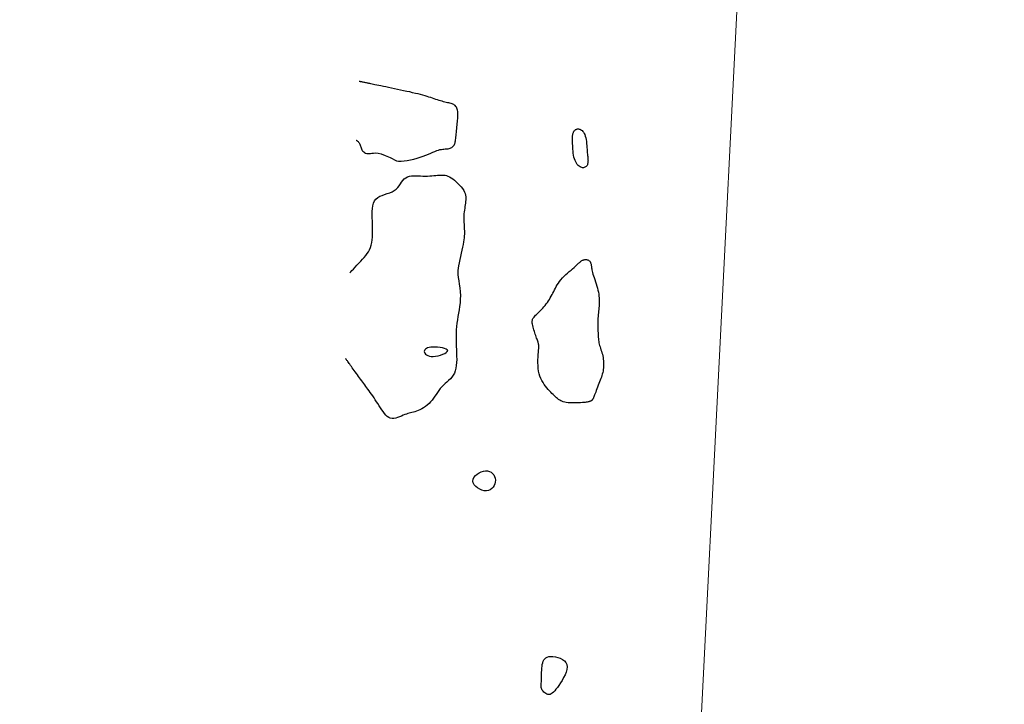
# Model space of a CAD drawing. Header units: millimetres. Extents: x 32690613 to 32693367, y 5343692 to 5344708.
# Tile 551 of 656: x 32692662 to 32692700, y 5344300 to 5344326. Entities that reach past the tile are written whole.
import ezdxf

# ---------------------------------------------------------------- set-up
doc = ezdxf.new("R2010")
doc.units = ezdxf.units.MM
doc.header["$LTSCALE"] = 20
doc.layers.get('0').update_dxf_attribs({"lineweight": 18})
doc.layers.get('Defpoints').update_dxf_attribs({"color": 11, "lineweight": 18})
doc.layers.add('02-DGM_HL_493.50', color=112, linetype='Continuous')

# ---------------------------------------------------------------- blocks, each defined once
blk = doc.blocks.new('A$C78070446')
blk.add_line((4469989.147, 5343046.051), (4469922.857, 5342307.181))

msp = doc.modelspace()

# ---------------------------------------------------------------- linework, layer by layer
at = {"layer": '02-DGM_HL_493.50', "elevation": 493.5, "flags": 128}
for points in [[(32692676.764, 5344320.265), (32692676.849, 5344320.254), (32692676.948, 5344320.255), (32692677.059, 5344320.264), (32692677.178, 5344320.281), (32692677.302, 5344320.306), (32692677.428, 5344320.335), (32692677.552, 5344320.369), (32692677.671, 5344320.406), (32692677.782, 5344320.444), (32692677.885, 5344320.484), (32692677.981, 5344320.523), (32692678.069, 5344320.56), (32692678.151, 5344320.596), (32692678.227, 5344320.628), (32692678.296, 5344320.655), (32692678.361, 5344320.677), (32692678.42, 5344320.693), (32692678.475, 5344320.704), (32692678.526, 5344320.711), (32692678.573, 5344320.715), (32692678.617, 5344320.718), (32692678.658, 5344320.72), (32692678.697, 5344320.723), (32692678.734, 5344320.728), (32692678.769, 5344320.736), (32692678.803, 5344320.748), (32692678.835, 5344320.762), (32692678.865, 5344320.779), (32692678.892, 5344320.798), (32692678.917, 5344320.819), (32692678.938, 5344320.842), (32692678.957, 5344320.867), (32692678.972, 5344320.894), (32692678.984, 5344320.922), (32692678.994, 5344320.953), (32692679.002, 5344320.987), (32692679.009, 5344321.025), (32692679.015, 5344321.067), (32692679.02, 5344321.114), (32692679.026, 5344321.166), (32692679.032, 5344321.224), (32692679.038, 5344321.286), (32692679.045, 5344321.352), (32692679.052, 5344321.42), (32692679.059, 5344321.489), (32692679.066, 5344321.558), (32692679.073, 5344321.625), (32692679.08, 5344321.689), (32692679.086, 5344321.75), (32692679.091, 5344321.808), (32692679.096, 5344321.862), (32692679.1, 5344321.913), (32692679.102, 5344321.963), (32692679.103, 5344322.01), (32692679.102, 5344322.056), (32692679.098, 5344322.1), (32692679.093, 5344322.144), (32692679.085, 5344322.186), (32692679.074, 5344322.227), (32692679.061, 5344322.266), (32692679.045, 5344322.301), (32692679.025, 5344322.334), (32692679.003, 5344322.363), (32692678.977, 5344322.387), (32692678.948, 5344322.407), (32692678.915, 5344322.424), (32692678.879, 5344322.437), (32692678.84, 5344322.448), (32692678.798, 5344322.458), (32692678.754, 5344322.467), (32692678.708, 5344322.476), (32692678.659, 5344322.487), (32692678.608, 5344322.499), (32692678.556, 5344322.513), (32692678.501, 5344322.529), (32692678.445, 5344322.546), (32692678.387, 5344322.564), (32692678.328, 5344322.583), (32692678.266, 5344322.603), (32692678.204, 5344322.624), (32692678.14, 5344322.645), (32692678.073, 5344322.667), (32692678.004, 5344322.689), (32692677.931, 5344322.711), (32692677.854, 5344322.734), (32692677.772, 5344322.758), (32692677.684, 5344322.782), (32692677.59, 5344322.806), (32692677.489, 5344322.831), (32692677.382, 5344322.856), (32692677.271, 5344322.882), (32692677.156, 5344322.907), (32692677.04, 5344322.932), (32692676.922, 5344322.957), (32692676.806, 5344322.981), (32692676.691, 5344323.005), (32692676.579, 5344323.029), (32692676.471, 5344323.051), (32692676.368, 5344323.073), (32692676.27, 5344323.093), (32692676.179, 5344323.112), (32692676.095, 5344323.13), (32692676.018, 5344323.146), (32692675.951, 5344323.16), (32692675.892, 5344323.172), (32692675.842, 5344323.183), (32692675.798, 5344323.192), (32692675.76, 5344323.2), (32692675.725, 5344323.207), (32692675.694, 5344323.214), (32692675.664, 5344323.22), (32692675.633, 5344323.226), (32692675.602, 5344323.233), (32692675.57, 5344323.24), (32692675.538, 5344323.246), (32692675.507, 5344323.253), (32692675.477, 5344323.259), (32692675.45, 5344323.265), (32692675.425, 5344323.27), (32692675.404, 5344323.274), (32692675.388, 5344323.278), (32692675.375, 5344323.28), (32692675.365, 5344323.282), (32692675.359, 5344323.284), (32692675.354, 5344323.285), (32692675.352, 5344323.285), (32692675.35, 5344323.285), (32692675.35, 5344323.286)], [(32692675.241, 5344321.05), (32692675.245, 5344321.048), (32692675.255, 5344321.042), (32692675.27, 5344321.032), (32692675.288, 5344321.018), (32692675.308, 5344321.001), (32692675.328, 5344320.98), (32692675.348, 5344320.956), (32692675.365, 5344320.928), (32692675.379, 5344320.898), (32692675.391, 5344320.865), (32692675.401, 5344320.83), (32692675.411, 5344320.795), (32692675.422, 5344320.759), (32692675.435, 5344320.724), (32692675.451, 5344320.691), (32692675.47, 5344320.659), (32692675.495, 5344320.63), (32692675.524, 5344320.604), (32692675.558, 5344320.582), (32692675.596, 5344320.565), (32692675.637, 5344320.552), (32692675.682, 5344320.544), (32692675.73, 5344320.542), (32692675.781, 5344320.546), (32692675.834, 5344320.555), (32692675.897, 5344320.565), (32692675.973, 5344320.568), (32692676.068, 5344320.559), (32692676.19, 5344320.53), (32692676.342, 5344320.476), (32692676.532, 5344320.39), (32692676.764, 5344320.265)], [(32692674.997, 5344316.011), (32692675.008, 5344316.022), (32692675.036, 5344316.052), (32692675.079, 5344316.099), (32692675.135, 5344316.159), (32692675.198, 5344316.228), (32692675.268, 5344316.303), (32692675.34, 5344316.381), (32692675.411, 5344316.458), (32692675.479, 5344316.532), (32692675.543, 5344316.603), (32692675.602, 5344316.674), (32692675.657, 5344316.745), (32692675.705, 5344316.818), (32692675.747, 5344316.895), (32692675.783, 5344316.977), (32692675.812, 5344317.065), (32692675.834, 5344317.161), (32692675.849, 5344317.265), (32692675.858, 5344317.374), (32692675.863, 5344317.489), (32692675.863, 5344317.607), (32692675.862, 5344317.729), (32692675.858, 5344317.853), (32692675.853, 5344317.977), (32692675.849, 5344318.102), (32692675.846, 5344318.225), (32692675.848, 5344318.344), (32692675.855, 5344318.457), (32692675.871, 5344318.563), (32692675.897, 5344318.659), (32692675.935, 5344318.744), (32692675.987, 5344318.816), (32692676.055, 5344318.874), (32692676.135, 5344318.921), (32692676.224, 5344318.958), (32692676.319, 5344318.991), (32692676.416, 5344319.022), (32692676.511, 5344319.054), (32692676.602, 5344319.091), (32692676.683, 5344319.136), (32692676.754, 5344319.191), (32692676.815, 5344319.254), (32692676.869, 5344319.322), (32692676.918, 5344319.392), (32692676.966, 5344319.461), (32692677.014, 5344319.525), (32692677.066, 5344319.582), (32692677.123, 5344319.628), (32692677.188, 5344319.662), (32692677.26, 5344319.683), (32692677.338, 5344319.696), (32692677.421, 5344319.701), (32692677.507, 5344319.7), (32692677.595, 5344319.697), (32692677.685, 5344319.693), (32692677.774, 5344319.69), (32692677.862, 5344319.689), (32692677.948, 5344319.692), (32692678.031, 5344319.696), (32692678.112, 5344319.702), (32692678.19, 5344319.709), (32692678.263, 5344319.716), (32692678.333, 5344319.722), (32692678.398, 5344319.727), (32692678.458, 5344319.729), (32692678.514, 5344319.73), (32692678.568, 5344319.726), (32692678.62, 5344319.718), (32692678.672, 5344319.705), (32692678.725, 5344319.685), (32692678.78, 5344319.658), (32692678.84, 5344319.623), (32692678.903, 5344319.579), (32692678.97, 5344319.528), (32692679.037, 5344319.471), (32692679.104, 5344319.41), (32692679.168, 5344319.345), (32692679.227, 5344319.279), (32692679.279, 5344319.212), (32692679.322, 5344319.146), (32692679.355, 5344319.083), (32692679.379, 5344319.022), (32692679.394, 5344318.962), (32692679.402, 5344318.903), (32692679.404, 5344318.845), (32692679.402, 5344318.785), (32692679.396, 5344318.725), (32692679.388, 5344318.663), (32692679.379, 5344318.599), (32692679.369, 5344318.534), (32692679.359, 5344318.466), (32692679.35, 5344318.398), (32692679.341, 5344318.33), (32692679.333, 5344318.261), (32692679.328, 5344318.192), (32692679.325, 5344318.125), (32692679.324, 5344318.058), (32692679.326, 5344317.993), (32692679.329, 5344317.928), (32692679.334, 5344317.865), (32692679.338, 5344317.801), (32692679.343, 5344317.739), (32692679.346, 5344317.676), (32692679.349, 5344317.613), (32692679.349, 5344317.551), (32692679.347, 5344317.487), (32692679.343, 5344317.419), (32692679.336, 5344317.348), (32692679.326, 5344317.271), (32692679.314, 5344317.188), (32692679.297, 5344317.095), (32692679.277, 5344316.994), (32692679.254, 5344316.881), (32692679.228, 5344316.762), (32692679.201, 5344316.639), (32692679.174, 5344316.516), (32692679.149, 5344316.397), (32692679.126, 5344316.286), (32692679.108, 5344316.187), (32692679.095, 5344316.102)], [(32692679.095, 5344316.102), (32692679.094, 5344316.036), (32692679.102, 5344315.947), (32692679.117, 5344315.839), (32692679.136, 5344315.717), (32692679.156, 5344315.583), (32692679.175, 5344315.442), (32692679.189, 5344315.298), (32692679.196, 5344315.153), (32692679.194, 5344315.012), (32692679.184, 5344314.875), (32692679.168, 5344314.741), (32692679.148, 5344314.609), (32692679.125, 5344314.48), (32692679.102, 5344314.352), (32692679.081, 5344314.226), (32692679.062, 5344314.1), (32692679.049, 5344313.974), (32692679.04, 5344313.849), (32692679.035, 5344313.723), (32692679.033, 5344313.598), (32692679.034, 5344313.473), (32692679.037, 5344313.348), (32692679.041, 5344313.223), (32692679.046, 5344313.098), (32692679.051, 5344312.974), (32692679.054, 5344312.85), (32692679.055, 5344312.729), (32692679.051, 5344312.612), (32692679.042, 5344312.5), (32692679.027, 5344312.394), (32692679.003, 5344312.295), (32692678.97, 5344312.206), (32692678.926, 5344312.125), (32692678.874, 5344312.053), (32692678.815, 5344311.988), (32692678.751, 5344311.926), (32692678.685, 5344311.867), (32692678.618, 5344311.809), (32692678.552, 5344311.749), (32692678.49, 5344311.687), (32692678.432, 5344311.619), (32692678.379, 5344311.548), (32692678.328, 5344311.475), (32692678.278, 5344311.4), (32692678.229, 5344311.326), (32692678.178, 5344311.252), (32692678.125, 5344311.181), (32692678.067, 5344311.114), (32692678.005, 5344311.052), (32692677.938, 5344310.994), (32692677.869, 5344310.942), (32692677.798, 5344310.895), (32692677.727, 5344310.853), (32692677.657, 5344310.817), (32692677.589, 5344310.785), (32692677.525, 5344310.759), (32692677.466, 5344310.738), (32692677.41, 5344310.722), (32692677.357, 5344310.708), (32692677.305, 5344310.695), (32692677.253, 5344310.682), (32692677.2, 5344310.668), (32692677.145, 5344310.652), (32692677.085, 5344310.631), (32692677.021, 5344310.605), (32692676.954, 5344310.577), (32692676.883, 5344310.549), (32692676.812, 5344310.523), (32692676.74, 5344310.502), (32692676.669, 5344310.49), (32692676.6, 5344310.487), (32692676.534, 5344310.498), (32692676.473, 5344310.524), (32692676.416, 5344310.564), (32692676.362, 5344310.615), (32692676.311, 5344310.676), (32692676.261, 5344310.744), (32692676.212, 5344310.817), (32692676.164, 5344310.894), (32692676.116, 5344310.971), (32692676.066, 5344311.048), (32692676.016, 5344311.123), (32692675.966, 5344311.197), (32692675.916, 5344311.269), (32692675.867, 5344311.339), (32692675.819, 5344311.407), (32692675.772, 5344311.472), (32692675.727, 5344311.534), (32692675.684, 5344311.594), (32692675.642, 5344311.65), (32692675.603, 5344311.705), (32692675.564, 5344311.759), (32692675.525, 5344311.812), (32692675.487, 5344311.865), (32692675.449, 5344311.918), (32692675.409, 5344311.972), (32692675.369, 5344312.027), (32692675.328, 5344312.084), (32692675.287, 5344312.141), (32692675.246, 5344312.197), (32692675.206, 5344312.253), (32692675.166, 5344312.307), (32692675.128, 5344312.36), (32692675.092, 5344312.41), (32692675.058, 5344312.457), (32692675.026, 5344312.501), (32692674.997, 5344312.542), (32692674.97, 5344312.579), (32692674.945, 5344312.613), (32692674.923, 5344312.643), (32692674.904, 5344312.669), (32692674.888, 5344312.691), (32692674.875, 5344312.71), (32692674.864, 5344312.725), (32692674.856, 5344312.736), (32692674.849, 5344312.745), (32692674.845, 5344312.751), (32692674.842, 5344312.755), (32692674.841, 5344312.757), (32692674.84, 5344312.758)]]:
    msp.add_lwpolyline(points, dxfattribs=at)
for points in [[(32692684.012, 5344320.631), (32692684.016, 5344320.573), (32692684.021, 5344320.521), (32692684.026, 5344320.475), (32692684.031, 5344320.434), (32692684.035, 5344320.397), (32692684.038, 5344320.362), (32692684.041, 5344320.33), (32692684.042, 5344320.299), (32692684.043, 5344320.268), (32692684.042, 5344320.237), (32692684.04, 5344320.206), (32692684.035, 5344320.177), (32692684.029, 5344320.149), (32692684.019, 5344320.122), (32692684.007, 5344320.097), (32692683.992, 5344320.074), (32692683.973, 5344320.054), (32692683.951, 5344320.037), (32692683.927, 5344320.023), (32692683.9, 5344320.013), (32692683.87, 5344320.008), (32692683.839, 5344320.008), (32692683.807, 5344320.013), (32692683.773, 5344320.024), (32692683.739, 5344320.042), (32692683.704, 5344320.066), (32692683.67, 5344320.096), (32692683.637, 5344320.133), (32692683.606, 5344320.176), (32692683.577, 5344320.225), (32692683.551, 5344320.281), (32692683.529, 5344320.342), (32692683.51, 5344320.41), (32692683.495, 5344320.482), (32692683.484, 5344320.557), (32692683.475, 5344320.633), (32692683.469, 5344320.709), (32692683.464, 5344320.783), (32692683.461, 5344320.854), (32692683.458, 5344320.919), (32692683.456, 5344320.979), (32692683.454, 5344321.032), (32692683.453, 5344321.079), (32692683.453, 5344321.122), (32692683.453, 5344321.161), (32692683.455, 5344321.197), (32692683.458, 5344321.229), (32692683.462, 5344321.26), (32692683.469, 5344321.288), (32692683.476, 5344321.315), (32692683.486, 5344321.341), (32692683.497, 5344321.364), (32692683.509, 5344321.386), (32692683.523, 5344321.405), (32692683.538, 5344321.423), (32692683.555, 5344321.439), (32692683.573, 5344321.452), (32692683.592, 5344321.463), (32692683.613, 5344321.472), (32692683.634, 5344321.477), (32692683.658, 5344321.48), (32692683.682, 5344321.479), (32692683.707, 5344321.474), (32692683.734, 5344321.466), (32692683.762, 5344321.454), (32692683.791, 5344321.437), (32692683.819, 5344321.414), (32692683.847, 5344321.387), (32692683.874, 5344321.353), (32692683.899, 5344321.312), (32692683.922, 5344321.264), (32692683.941, 5344321.208), (32692683.958, 5344321.144), (32692683.971, 5344321.073), (32692683.981, 5344320.999), (32692683.99, 5344320.922), (32692683.997, 5344320.844), (32692684.002, 5344320.769), (32692684.007, 5344320.697)], [(32692683.511, 5344316.219), (32692683.558, 5344316.26), (32692683.598, 5344316.296), (32692683.632, 5344316.328), (32692683.662, 5344316.356), (32692683.688, 5344316.38), (32692683.711, 5344316.401), (32692683.732, 5344316.42), (32692683.753, 5344316.437), (32692683.773, 5344316.453), (32692683.793, 5344316.467), (32692683.814, 5344316.48), (32692683.835, 5344316.492), (32692683.856, 5344316.501), (32692683.877, 5344316.509), (32692683.899, 5344316.515), (32692683.922, 5344316.519), (32692683.945, 5344316.521), (32692683.968, 5344316.521), (32692683.991, 5344316.518), (32692684.014, 5344316.514), (32692684.036, 5344316.507), (32692684.057, 5344316.498), (32692684.076, 5344316.487), (32692684.093, 5344316.473), (32692684.108, 5344316.457), (32692684.121, 5344316.438), (32692684.132, 5344316.418), (32692684.142, 5344316.396), (32692684.15, 5344316.372), (32692684.157, 5344316.346), (32692684.162, 5344316.32), (32692684.167, 5344316.292), (32692684.171, 5344316.264), (32692684.175, 5344316.234), (32692684.179, 5344316.201), (32692684.184, 5344316.165), (32692684.192, 5344316.124), (32692684.201, 5344316.079), (32692684.213, 5344316.028), (32692684.23, 5344315.969), (32692684.25, 5344315.904), (32692684.273, 5344315.832), (32692684.298, 5344315.756), (32692684.324, 5344315.676), (32692684.351, 5344315.594), (32692684.376, 5344315.512), (32692684.4, 5344315.431), (32692684.42, 5344315.351), (32692684.437, 5344315.276), (32692684.45, 5344315.203), (32692684.46, 5344315.134), (32692684.466, 5344315.067), (32692684.47, 5344315.001), (32692684.471, 5344314.937), (32692684.47, 5344314.874), (32692684.467, 5344314.811), (32692684.462, 5344314.748), (32692684.456, 5344314.685), (32692684.45, 5344314.622), (32692684.443, 5344314.558), (32692684.436, 5344314.493), (32692684.43, 5344314.427), (32692684.424, 5344314.36), (32692684.42, 5344314.292), (32692684.417, 5344314.223), (32692684.416, 5344314.152), (32692684.416, 5344314.081), (32692684.417, 5344314.011), (32692684.418, 5344313.941), (32692684.42, 5344313.872), (32692684.422, 5344313.806), (32692684.425, 5344313.742), (32692684.427, 5344313.681), (32692684.43, 5344313.623), (32692684.433, 5344313.567), (32692684.438, 5344313.513), (32692684.443, 5344313.46), (32692684.45, 5344313.408), (32692684.459, 5344313.357), (32692684.471, 5344313.305), (32692684.485, 5344313.254), (32692684.501, 5344313.202), (32692684.518, 5344313.149), (32692684.536, 5344313.095), (32692684.554, 5344313.039), (32692684.572, 5344312.982), (32692684.588, 5344312.923), (32692684.602, 5344312.863), (32692684.614, 5344312.799), (32692684.623, 5344312.735), (32692684.63, 5344312.669), (32692684.634, 5344312.602), (32692684.635, 5344312.536), (32692684.634, 5344312.47), (32692684.63, 5344312.406), (32692684.623, 5344312.344), (32692684.613, 5344312.284), (32692684.601, 5344312.226), (32692684.586, 5344312.169), (32692684.569, 5344312.113), (32692684.55, 5344312.056), (32692684.53, 5344311.998), (32692684.507, 5344311.938), (32692684.484, 5344311.876), (32692684.459, 5344311.811), (32692684.433, 5344311.745), (32692684.408, 5344311.678), (32692684.382, 5344311.612), (32692684.358, 5344311.548), (32692684.335, 5344311.488), (32692684.314, 5344311.433), (32692684.295, 5344311.385), (32692684.28, 5344311.345), (32692684.267, 5344311.311), (32692684.256, 5344311.283), (32692684.246, 5344311.261), (32692684.238, 5344311.243), (32692684.23, 5344311.228), (32692684.223, 5344311.215), (32692684.214, 5344311.204), (32692684.205, 5344311.194), (32692684.195, 5344311.184), (32692684.184, 5344311.174), (32692684.172, 5344311.165), (32692684.159, 5344311.156), (32692684.144, 5344311.148), (32692684.128, 5344311.141), (32692684.11, 5344311.133), (32692684.09, 5344311.127), (32692684.068, 5344311.12), (32692684.043, 5344311.114), (32692684.013, 5344311.109), (32692683.977, 5344311.103), (32692683.935, 5344311.098), (32692683.886, 5344311.094), (32692683.828, 5344311.089), (32692683.761, 5344311.085), (32692683.688, 5344311.081), (32692683.609, 5344311.078), (32692683.527, 5344311.076), (32692683.445, 5344311.077), (32692683.365, 5344311.079), (32692683.289, 5344311.085), (32692683.219, 5344311.093), (32692683.157, 5344311.105), (32692683.102, 5344311.12), (32692683.053, 5344311.138), (32692683.009, 5344311.159), (32692682.967, 5344311.184), (32692682.928, 5344311.211), (32692682.889, 5344311.241), (32692682.849, 5344311.274), (32692682.808, 5344311.31), (32692682.765, 5344311.349), (32692682.72, 5344311.39), (32692682.674, 5344311.435), (32692682.626, 5344311.483), (32692682.578, 5344311.534), (32692682.529, 5344311.589), (32692682.48, 5344311.648), (32692682.431, 5344311.71), (32692682.383, 5344311.777), (32692682.336, 5344311.849), (32692682.293, 5344311.925), (32692682.253, 5344312.006), (32692682.218, 5344312.092), (32692682.189, 5344312.184), (32692682.167, 5344312.282), (32692682.152, 5344312.386), (32692682.144, 5344312.493), (32692682.141, 5344312.601), (32692682.142, 5344312.708), (32692682.147, 5344312.812), (32692682.153, 5344312.909), (32692682.16, 5344312.997), (32692682.165, 5344313.074), (32692682.169, 5344313.138), (32692682.172, 5344313.191), (32692682.172, 5344313.234), (32692682.17, 5344313.27), (32692682.166, 5344313.301), (32692682.161, 5344313.329), (32692682.153, 5344313.357), (32692682.144, 5344313.386), (32692682.133, 5344313.419), (32692682.121, 5344313.455), (32692682.107, 5344313.495), (32692682.091, 5344313.538), (32692682.075, 5344313.584), (32692682.058, 5344313.632), (32692682.041, 5344313.683), (32692682.023, 5344313.736), (32692682.006, 5344313.791), (32692681.988, 5344313.847), (32692681.972, 5344313.903), (32692681.957, 5344313.958), (32692681.945, 5344314.011), (32692681.934, 5344314.062), (32692681.927, 5344314.109), (32692681.924, 5344314.152), (32692681.924, 5344314.189), (32692681.929, 5344314.223), (32692681.938, 5344314.253), (32692681.952, 5344314.282), (32692681.97, 5344314.31), (32692681.993, 5344314.338), (32692682.021, 5344314.368), (32692682.053, 5344314.402), (32692682.091, 5344314.439), (32692682.133, 5344314.479), (32692682.178, 5344314.524), (32692682.225, 5344314.571), (32692682.273, 5344314.62), (32692682.322, 5344314.672), (32692682.37, 5344314.726), (32692682.416, 5344314.781), (32692682.459, 5344314.836), (32692682.5, 5344314.893), (32692682.539, 5344314.951), (32692682.575, 5344315.009), (32692682.611, 5344315.068), (32692682.644, 5344315.128), (32692682.677, 5344315.188), (32692682.708, 5344315.249), (32692682.74, 5344315.311), (32692682.771, 5344315.373), (32692682.803, 5344315.436), (32692682.838, 5344315.499), (32692682.876, 5344315.562), (32692682.917, 5344315.626), (32692682.963, 5344315.691), (32692683.015, 5344315.755), (32692683.073, 5344315.82), (32692683.135, 5344315.884), (32692683.2, 5344315.947), (32692683.267, 5344316.008), (32692683.333, 5344316.067), (32692683.397, 5344316.122), (32692683.457, 5344316.173)], [(32692678.153, 5344313.197), (32692678.075, 5344313.191), (32692678.007, 5344313.179), (32692677.951, 5344313.163), (32692677.905, 5344313.143), (32692677.869, 5344313.118), (32692677.844, 5344313.091), (32692677.83, 5344313.061), (32692677.826, 5344313.028), (32692677.832, 5344312.994), (32692677.849, 5344312.96), (32692677.876, 5344312.928), (32692677.914, 5344312.898), (32692677.962, 5344312.873), (32692678.02, 5344312.855), (32692678.088, 5344312.843), (32692678.166, 5344312.841), (32692678.254, 5344312.85), (32692678.346, 5344312.867), (32692678.438, 5344312.892), (32692678.525, 5344312.922), (32692678.601, 5344312.956), (32692678.661, 5344312.992), (32692678.7, 5344313.028), (32692678.714, 5344313.063), (32692678.698, 5344313.095), (32692678.656, 5344313.123), (32692678.593, 5344313.147), (32692678.515, 5344313.166), (32692678.427, 5344313.182), (32692678.333, 5344313.192), (32692678.24, 5344313.197)], [(32692680.155, 5344308.502), (32692680.232, 5344308.496), (32692680.302, 5344308.476), (32692680.365, 5344308.442), (32692680.418, 5344308.397), (32692680.462, 5344308.343), (32692680.495, 5344308.281), (32692680.517, 5344308.214), (32692680.526, 5344308.143), (32692680.523, 5344308.071), (32692680.506, 5344308.001), (32692680.478, 5344307.934), (32692680.439, 5344307.872), (32692680.389, 5344307.82), (32692680.329, 5344307.779), (32692680.261, 5344307.751), (32692680.185, 5344307.739), (32692680.101, 5344307.744), (32692680.015, 5344307.766), (32692679.93, 5344307.802), (32692679.85, 5344307.849), (32692679.78, 5344307.906), (32692679.723, 5344307.97), (32692679.685, 5344308.039), (32692679.67, 5344308.11), (32692679.68, 5344308.181), (32692679.712, 5344308.25), (32692679.764, 5344308.315), (32692679.829, 5344308.374), (32692679.905, 5344308.424), (32692679.988, 5344308.464), (32692680.072, 5344308.49)], [(32692682.307, 5344301.147), (32692682.322, 5344301.212), (32692682.342, 5344301.27), (32692682.369, 5344301.321), (32692682.402, 5344301.364), (32692682.444, 5344301.4), (32692682.495, 5344301.426), (32692682.556, 5344301.443), (32692682.628, 5344301.451), (32692682.712, 5344301.449), (32692682.803, 5344301.437), (32692682.896, 5344301.415), (32692682.987, 5344301.382), (32692683.072, 5344301.338), (32692683.145, 5344301.284), (32692683.202, 5344301.218), (32692683.238, 5344301.142), (32692683.25, 5344301.054), (32692683.24, 5344300.958), (32692683.212, 5344300.855), (32692683.17, 5344300.75), (32692683.118, 5344300.644), (32692683.058, 5344300.54), (32692682.996, 5344300.442), (32692682.936, 5344300.351), (32692682.879, 5344300.271), (32692682.826, 5344300.201), (32692682.777, 5344300.142), (32692682.73, 5344300.093), (32692682.686, 5344300.055), (32692682.643, 5344300.027), (32692682.601, 5344300.01), (32692682.56, 5344300.003), (32692682.518, 5344300.007), (32692682.477, 5344300.019), (32692682.437, 5344300.039), (32692682.399, 5344300.065), (32692682.365, 5344300.095), (32692682.334, 5344300.129), (32692682.308, 5344300.165), (32692682.288, 5344300.201), (32692682.274, 5344300.237), (32692682.266, 5344300.272), (32692682.262, 5344300.309), (32692682.262, 5344300.348), (32692682.264, 5344300.39), (32692682.267, 5344300.437), (32692682.271, 5344300.489), (32692682.275, 5344300.548), (32692682.277, 5344300.614), (32692682.278, 5344300.687), (32692682.279, 5344300.763), (32692682.28, 5344300.842), (32692682.283, 5344300.922), (32692682.288, 5344301), (32692682.296, 5344301.076)]]:
    msp.add_lwpolyline(points, close=True, dxfattribs=at)

# ---------------------------------------------------------------- block references
at = {"layer": 'Defpoints', "rotation": 2.237485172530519}
msp.add_blockref('A$C78070446', (28434719.524, -168960.664), dxfattribs=at)

doc.saveas('drawing.dxf')
